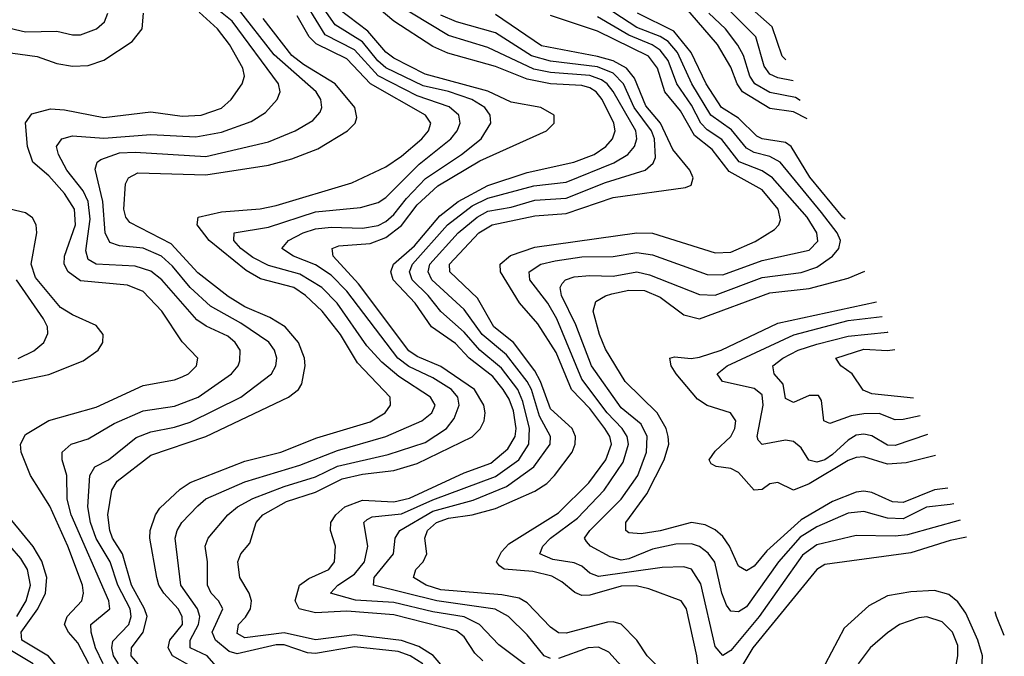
# Model space of a CAD drawing. Header units: inches. Extents: x 990535 to 1117859, y 769386 to 892122.
# Tile 1020 of 1056: x 1094295 to 1096808, y 847069 to 848694. Entities that reach past the tile are written whole.
import ezdxf

# ---------------------------------------------------------------- set-up
doc = ezdxf.new("R2010")
doc.units = ezdxf.units.IN
doc.header["$MEASUREMENT"] = 0
doc.layers.add('B0894', color=7, linetype='Continuous')

msp = doc.modelspace()

# ---------------------------------------------------------------- linework, layer by layer
at = {"layer": 'B0894', "color": 5}
for points, elevation in [([(1096250.3, 848591.5), (1096241.1, 848601), (1096215.5, 848675.5), (1096150, 848733.3), (1096113.1, 848793.1), (1096030.7, 848890.7), (1095988.8, 848930), (1095982.7, 848942.7), (1095979.6, 848950), (1095982.9, 848970), (1095999.1, 849010), (1096006.5, 849053.5), (1096006.8, 849110), (1095997.5, 849137.5), (1095987.3, 849150), (1095924.6, 849184.6), (1095894.1, 849210), (1095855.6, 849250), (1095844.6, 849275.4), (1095850, 849291), (1095930, 849300.8), (1095970, 849295.2), (1095986, 849290.6)], 3420), ([(1095477.5, 847057.5), (1095456.7, 847076.7), (1095430, 847118.4), (1095410, 847134), (1095250, 847174.4), (1095130, 847184.4), (1095050, 847179.5), (1095008.5, 847190), (1094997.9, 847210), (1095009.5, 847250.5), (1095033, 847267), (1095084.4, 847290), (1095098.6, 847310), (1095100.9, 847350), (1095088.9, 847390), (1095089, 847410), (1095101.9, 847430), (1095124.9, 847450), (1095170, 847467.4), (1095250, 847463.5), (1095290, 847472.5), (1095430, 847537.5), (1095497.8, 847562.2), (1095541.4, 847598.6), (1095560, 847630), (1095562.2, 847650), (1095555.3, 847695.3), (1095544.9, 847724.9), (1095529.4, 847750), (1095502.6, 847782.6), (1095442.7, 847830), (1095407.2, 847867.2), (1095346.3, 847910), (1095304.5, 847970), (1095248.4, 848030), (1095242.8, 848050), (1095249.5, 848070), (1095303.1, 848116.9), (1095367.2, 848192.8), (1095414.2, 848230), (1095490, 848270.2), (1095590, 848303.4), (1095709.8, 848330), (1095761.2, 848350), (1095791.5, 848370), (1095808.4, 848390), (1095815.1, 848410), (1095811.5, 848430), (1095782.2, 848490), (1095766.6, 848510), (1095750, 848520.1), (1095730, 848525.4), (1095650, 848530), (1095590, 848542.1), (1095510, 848574.5), (1095388.3, 848608.3), (1095350, 848625.6), (1095250, 848690.4), (1095131.7, 848790)], 3680), ([(1094507.9, 847050), (1094488.3, 847090), (1094477.6, 847130), (1094476.9, 847150), (1094525.6, 847190), (1094522.9, 847210), (1094426.2, 847430), (1094416.5, 847470), (1094415.4, 847530), (1094403.4, 847570), (1094403.9, 847590), (1094427, 847610), (1094470, 847624.2), (1094536.7, 847663.3), (1094610, 847695.6), (1094690, 847707.3), (1094750.9, 847730), (1094836.1, 847790), (1094852.4, 847810), (1094857.1, 847822.9), (1094857.6, 847850), (1094845.2, 847870), (1094826.2, 847886.2), (1094771.1, 847911.1), (1094747.4, 847927.4), (1094657.7, 848030), (1094630, 848051.9), (1094590, 848064.8), (1094490, 848069.7), (1094470, 848081.8), (1094463.6, 848103.6), (1094475.5, 848184.5), (1094470, 848230), (1094456.8, 848256.8), (1094415.4, 848310), (1094394.4, 848350), (1094389.4, 848370), (1094402.8, 848390), (1094430, 848397.6), (1094510, 848391.7), (1094630, 848400.3), (1094744.9, 848395.1), (1094810, 848406.5), (1094886.1, 848433.9), (1094922.9, 848457.1), (1094952.5, 848490), (1094959.9, 848510), (1094955.9, 848530), (1094837.6, 848690), (1094777.6, 848737.6)], 3860), ([(1095324.2, 847050), (1095292, 847070), (1095260.8, 847080.8), (1095150, 847092.6), (1095050, 847075.9), (1095030, 847077.6), (1094970, 847097.7), (1094950, 847097.8), (1094850, 847075.4), (1094830, 847081.4), (1094794.8, 847110), (1094786.1, 847130), (1094813.4, 847190), (1094802.5, 847210), (1094783.6, 847230), (1094774.2, 847250), (1094774.2, 847310), (1094768.3, 847350), (1094776.1, 847370), (1094826.4, 847430), (1094851.3, 847450), (1094890, 847471.3), (1094970, 847502.4), (1095050, 847527.2), (1095106.3, 847553.7), (1095235.9, 847584.1), (1095330, 847614.4), (1095384.8, 847650), (1095404.4, 847675.6), (1095417.1, 847710), (1095413.5, 847730), (1095397.5, 847750), (1095350, 847779.3), (1095288.8, 847808.8), (1095260.6, 847830), (1095130, 848000.8), (1095090, 848041.3), (1095050, 848068), (1094994.3, 848090), (1094964.6, 848110), (1094981.4, 848130), (1095018.8, 848150), (1095050, 848160.2), (1095090, 848164.5), (1095170, 848161.4), (1095210, 848168.7), (1095230, 848178.9), (1095250, 848196.1), (1095282.4, 848237.6), (1095331.3, 848288.7), (1095422.7, 848350), (1095473.3, 848390), (1095497.3, 848430), (1095495.6, 848450), (1095482.3, 848470), (1095448.9, 848490), (1095390, 848510.6), (1095325.3, 848525.3), (1095230, 848570.5), (1095208.9, 848588.9), (1095170, 848637.3), (1095100.2, 848680.2), (1095050, 848752.7)], 3740), ([(1095610, 847029.3), (1095518, 847098), (1095468.4, 847150), (1095430, 847169.6), (1095350, 847182.4), (1095250, 847206), (1095152.5, 847212.5), (1095088.1, 847230), (1095107.5, 847250), (1095150, 847278.8), (1095174.9, 847310), (1095183.5, 847350), (1095173.3, 847410), (1095181.9, 847418.1), (1095195.2, 847424.8), (1095270, 847432.1), (1095350, 847467.8), (1095510, 847527.9), (1095569.1, 847570), (1095594.3, 847610), (1095596.6, 847650), (1095579.5, 847719.5), (1095566.9, 847750), (1095524.5, 847804.5), (1095469.2, 847850), (1095430, 847896.4), (1095370, 847949.3), (1095337.5, 847990), (1095296.9, 848030), (1095289.7, 848050), (1095297.4, 848070), (1095387.1, 848170), (1095450, 848218.3), (1095490, 848238.4), (1095607.6, 848270), (1095690, 848279.4), (1095812, 848328), (1095847.4, 848350), (1095864.5, 848370), (1095870.7, 848390), (1095867.7, 848410), (1095810, 848510.8), (1095795, 848530), (1095780, 848540), (1095750, 848550.9), (1095650, 848558.7), (1095607.8, 848567.8), (1095490, 848622.8), (1095390, 848653.4), (1095250, 848737.6)], 3660), ([(1096679.5, 847457.9), (1096670, 847455.9), (1096610, 847449.7), (1096550, 847420.1), (1096510, 847421), (1096450, 847438.6), (1096410, 847434.3), (1096330, 847399.3), (1096286.9, 847373.1), (1096231.7, 847310), (1096150, 847195.1), (1096130, 847182.4), (1096110, 847183.9), (1096099.3, 847199.3), (1096087, 847230), (1096069.5, 847309.5), (1096052.2, 847332.2), (1096030, 847348.7), (1096010, 847356.2), (1095970, 847355.1), (1095910, 847342.3), (1095850, 847317.3), (1095830, 847314), (1095802.5, 847322.5), (1095752.3, 847350), (1095741.7, 847361.7), (1095736.9, 847370), (1095750.7, 847390), (1095830.2, 847470), (1095872.6, 847530), (1095895.2, 847590), (1095896.8, 847630), (1095881.7, 847661.7), (1095830, 847702.9), (1095754.5, 847810), (1095715, 847915), (1095677.8, 847990), (1095674.3, 848010), (1095679.9, 848020.1), (1095688.5, 848030), (1095710, 848037), (1095750, 848040.9), (1095810, 848039.2), (1095870, 848049.8), (1095902.4, 848042.4), (1096030, 847991.9), (1096070, 847990.3), (1096190, 848035.3), (1096290, 848048.4), (1096330, 848061.8), (1096369.8, 848090.2), (1096385.7, 848110), (1096389.7, 848130), (1096381.4, 848150), (1096341.8, 848201.8), (1096235.8, 848330), (1096210, 848344.2), (1096170, 848354.6), (1096150, 848365.6), (1096112.3, 848412.3), (1096059.5, 848450), (1096010.9, 848530), (1095973.9, 848610), (1095950, 848638.3), (1095930, 848651.1), (1095870, 848674.1), (1095770, 848739)], 3540), ([(1094471.4, 847050), (1094443.3, 847103.3), (1094420.1, 847130), (1094409.9, 847150), (1094416.5, 847170), (1094453.4, 847210), (1094458.1, 847230), (1094455.4, 847250), (1094417.8, 847350), (1094372.2, 847452.2), (1094323.2, 847530), (1094299, 847590), (1094297.4, 847610), (1094310, 847635.1), (1094369.5, 847670.5), (1094490, 847705), (1094610, 847760.1), (1094690, 847774.3), (1094710, 847781.9), (1094725.8, 847790), (1094746.2, 847810), (1094749.8, 847830), (1094710, 847871.3), (1094658.3, 847950), (1094610, 847999.8), (1094570, 848016.2), (1094450, 848027), (1094418.9, 848050), (1094409.1, 848070), (1094409.3, 848090), (1094437.3, 848170), (1094434.9, 848210), (1094410, 848250.2), (1094370, 848295.1), (1094329.1, 848330), (1094315.1, 848370), (1094309.9, 848430.1), (1094326.4, 848453.6), (1094373.7, 848466.3), (1094410, 848463.5), (1094510, 848443.9), (1094630, 848458.2), (1094710, 848447.7), (1094758.3, 848450), (1094810, 848468.3), (1094834.9, 848490), (1094863.2, 848530), (1094869.2, 848550), (1094864.4, 848570), (1094830.5, 848630), (1094799.9, 848670), (1094752.9, 848712.9)], 3880), ([(1094547.7, 847050), (1094534.7, 847070), (1094530, 847090), (1094532.9, 847107.1), (1094573.5, 847150), (1094579.6, 847170), (1094577.1, 847190), (1094545.9, 847250), (1094526.4, 847310), (1094490, 847369.5), (1094476.3, 847410), (1094468.9, 847450), (1094474.6, 847530), (1094487.3, 847552.7), (1094521.8, 847570), (1094592.4, 847627.6), (1094630, 847641.5), (1094690, 847653.3), (1094730, 847666.6), (1094859.6, 847730), (1094937.8, 847790), (1094949, 847810), (1094951.1, 847830), (1094945.7, 847850), (1094931, 847871), (1094859.2, 847919.2), (1094782.5, 847962.5), (1094729.9, 848010), (1094685, 848065), (1094657, 848090), (1094610, 848110.9), (1094550, 848116.9), (1094525.3, 848125.3), (1094513.7, 848150), (1094507.7, 848230), (1094487.7, 848312.3), (1094493, 848330), (1094502.7, 848337.3), (1094550, 848353.6), (1094590, 848355.3), (1094770, 848344.4), (1094930, 848382.1), (1094998.5, 848410), (1095043.8, 848436.2), (1095061.9, 848458.1), (1095066.2, 848470), (1095063.9, 848490), (1095051.5, 848510), (1094944.4, 848604.4), (1094850, 848724.6)], 3840), ([(1094809, 847030), (1094774, 847070), (1094729.9, 847090), (1094730, 847110), (1094751.5, 847150), (1094754.7, 847170), (1094748.7, 847190), (1094706.7, 847250), (1094692, 847370), (1094697, 847390), (1094709.4, 847410), (1094750, 847452.9), (1094770, 847470.7), (1094870, 847513.8), (1095010, 847556.8), (1095106.1, 847593.9), (1095230, 847629.8), (1095321.2, 847670), (1095347.4, 847690), (1095355.7, 847710), (1095343.8, 847730), (1095263.3, 847783.3), (1095219.8, 847819.8), (1095181.4, 847861.4), (1095105.7, 847970), (1095066.6, 848010), (1095010, 848044.6), (1094930, 848066.6), (1094890, 848087), (1094859.8, 848110), (1094841.9, 848130), (1094842.2, 848150), (1094930, 848164.3), (1095050, 848202.9), (1095165.3, 848214.7), (1095210, 848227.1), (1095230, 848240.2), (1095315.2, 848324.8), (1095395.4, 848390), (1095411.6, 848410), (1095419.8, 848430), (1095416.2, 848450), (1095391.7, 848471.7), (1095310, 848499.6), (1095210.1, 848550.1), (1095150, 848616.5), (1095075.1, 848655.1), (1095028.6, 848730)], 3760), ([(1095410, 847001.1), (1095350.6, 847070.6), (1095313.7, 847093.7), (1095270, 847109.1), (1095150, 847123.5), (1095050, 847111.1), (1094970, 847128.6), (1094870, 847116), (1094850, 847127.2), (1094853.8, 847150), (1094871.7, 847168.3), (1094884.3, 847190), (1094887.1, 847210), (1094880.8, 847230), (1094857.1, 847270), (1094852.3, 847310), (1094859.9, 847330), (1094882.5, 847357.5), (1094898.4, 847410), (1094915.5, 847430), (1094976.1, 847463.9), (1095050, 847487.8), (1095117.9, 847522.1), (1095170, 847533.9), (1095250, 847543.4), (1095310, 847560.7), (1095450, 847629.3), (1095470.3, 847649.7), (1095480.3, 847670), (1095483.3, 847690), (1095479.4, 847710), (1095455.8, 847750), (1095370, 847808.9), (1095310, 847834.3), (1095288.6, 847848.6), (1095159.6, 848019.6), (1095095.2, 848090), (1095093, 848110), (1095110, 848116.1), (1095190, 848122.8), (1095230, 848137.8), (1095270, 848168.5), (1095310, 848221.1), (1095362.1, 848270), (1095470, 848333.7), (1095639.9, 848410), (1095659.1, 848430), (1095659.6, 848450), (1095625.3, 848470), (1095550, 848483.1), (1095490, 848511.1), (1095330, 848554.8), (1095250, 848595.4), (1095230, 848610.9), (1095184.1, 848664.1), (1095110, 848720.6)], 3720), ([(1096305, 848440.3), (1096270, 848458.9), (1096210, 848467.1), (1096140.1, 848510), (1096126, 848530), (1096110, 848572.2), (1096076.6, 848630), (1095990.2, 848730.2)], 3480), ([(1096269.5, 848538), (1096230, 848545.6), (1096210, 848554.9), (1096195, 848575), (1096174.1, 848650), (1096102, 848722)], 3440), ([(1094170.1, 848710.1), (1094270, 848672), (1094310, 848662.9), (1094390, 848664.4), (1094430, 848655.2), (1094450, 848655.2), (1094491.4, 848670), (1094511.3, 848688.7), (1094520.4, 848710)], 3940), ([(1094190, 848620.6), (1094339.7, 848599.7), (1094390, 848582), (1094430, 848574.9), (1094470, 848577.2), (1094510, 848590.6), (1094582.3, 848637.7), (1094607.5, 848670), (1094611.6, 848710)], 3920), ([(1094597.4, 847050), (1094580.1, 847070), (1094580.9, 847090), (1094610.5, 847130), (1094620.5, 847170), (1094614.1, 847190), (1094580.9, 847250), (1094557.5, 847330), (1094532.3, 847370), (1094525.1, 847390), (1094520.5, 847430), (1094530, 847492.9), (1094544.2, 847515.8), (1094630, 847582), (1094770, 847630.1), (1094981.6, 847730), (1095007, 847750), (1095015.6, 847764.4), (1095024.2, 847810), (1095022.3, 847830), (1095007.2, 847870), (1094973, 847910), (1094933.8, 847933.8), (1094870, 847960.6), (1094827.1, 847987.1), (1094750, 848048), (1094681.8, 848121.8), (1094576.1, 848176.1), (1094565.9, 848190), (1094561.1, 848210), (1094565, 848274.9), (1094572.7, 848290), (1094597, 848303), (1094770, 848297.4), (1094930, 848322.7), (1094990, 848338.2), (1095056.1, 848363.9), (1095131.7, 848410), (1095151.5, 848430), (1095155.9, 848444.1), (1095150.3, 848470), (1095100.2, 848530), (1095019.2, 848579.2), (1094990, 848602.7), (1094916.4, 848696.4)], 3820), ([(1094730, 847044.9), (1094685.4, 847070), (1094673.9, 847090), (1094678.6, 847110), (1094710.4, 847150), (1094710.2, 847170), (1094700, 847190), (1094663.2, 847230), (1094650.7, 847250), (1094645.1, 847270), (1094627.7, 847370), (1094628.2, 847390), (1094641.7, 847430), (1094652.7, 847447.3), (1094704.8, 847495.2), (1094730, 847512.5), (1094870, 847566.9), (1094962, 847590), (1095053.2, 847626.8), (1095190, 847667.5), (1095227.9, 847690), (1095241.8, 847710), (1095240.8, 847730), (1095157.7, 847817.7), (1095113.9, 847890), (1095067.4, 847950), (1095024.4, 847990), (1094995.3, 848010), (1094910, 848032.1), (1094873.3, 848053.3), (1094778.4, 848130), (1094747.9, 848170), (1094750.4, 848189.6), (1094810, 848203), (1094908.8, 848211.2), (1094950, 848219.4), (1095142.8, 848277.2), (1095230, 848318.5), (1095270, 848345.7), (1095322, 848390), (1095338.7, 848410), (1095344.2, 848430), (1095330.9, 848450), (1095190.4, 848530.4), (1095130, 848594.1), (1095051.9, 848631.9), (1095033.9, 848650), (1095003.3, 848703.4)], 3780), ([(1095650, 847063.6), (1095633.6, 847070), (1095590, 847124), (1095542.8, 847170), (1095509.1, 847189.1), (1095359.5, 847210), (1095198.3, 847250), (1095199.6, 847270), (1095249.6, 847330), (1095253.1, 847370), (1095265.3, 847390), (1095350, 847439.3), (1095452.6, 847467.4), (1095537.5, 847502.5), (1095607.6, 847552.4), (1095649.1, 847610), (1095649.9, 847630), (1095621.9, 847681.9), (1095601.2, 847750), (1095590.6, 847770.6), (1095538, 847838), (1095475.8, 847890), (1095430, 847954.4), (1095346.8, 848030), (1095338, 848050), (1095341.7, 848070), (1095414.1, 848150), (1095462.9, 848190), (1095490, 848204.6), (1095550, 848215.4), (1095610, 848232.7), (1095690, 848238.2), (1095790, 848277.8), (1095891.7, 848310), (1095912.4, 848327.6), (1095917.8, 848342.2), (1095915, 848390), (1095907.5, 848410), (1095863.8, 848470), (1095836.3, 848530), (1095810, 848557.3), (1095770, 848573.1), (1095650, 848587.9), (1095601.6, 848601.6), (1095510, 848659.8), (1095410, 848688.3), (1095370, 848705.2)], 3640), ([(1095933.6, 847033.6), (1095897, 847070), (1095870, 847109.9), (1095830.6, 847150.6), (1095810, 847157.2), (1095795.6, 847155.6), (1095690, 847127.7), (1095670, 847128.9), (1095650, 847143.1), (1095590, 847205.4), (1095570, 847216.8), (1095525.4, 847225.4), (1095370, 847238.7), (1095332.5, 847250), (1095299.9, 847270), (1095306.1, 847290), (1095325.1, 847310), (1095334.2, 847330), (1095329.6, 847370), (1095335.8, 847390), (1095358.7, 847410), (1095390, 847421.4), (1095450, 847430.2), (1095510, 847445.8), (1095610.4, 847490), (1095640.3, 847510), (1095659.9, 847530), (1095705.2, 847590), (1095713.3, 847610), (1095713.6, 847630), (1095704.9, 847650), (1095650, 847700.4), (1095624.8, 847770), (1095610, 847797.7), (1095555.3, 847870), (1095505.1, 847910), (1095463.3, 847983.3), (1095393.4, 848050), (1095392.4, 848070), (1095467.2, 848150), (1095501.3, 848170), (1095610, 848192.9), (1095690, 848198.9), (1095810, 848240), (1095994.4, 848265.6), (1096008.6, 848271.4), (1096014, 848290), (1096005.3, 848310), (1095962.1, 848362.1), (1095930.7, 848430), (1095893.7, 848473.7), (1095864.2, 848544.2), (1095843.7, 848570), (1095810, 848588.4), (1095770, 848600), (1095627, 848627), (1095510, 848707.2)], 3620), ([(1096034.7, 846974.7), (1096023.4, 847070), (1095996.7, 847190), (1095983.5, 847210), (1095901.1, 847241.1), (1095868.4, 847248.4), (1095830, 847247.7), (1095750, 847224.5), (1095730, 847224.1), (1095712, 847232), (1095679, 847259), (1095653.3, 847273.4), (1095605.3, 847285.3), (1095531.4, 847291.4), (1095520.1, 847300.1), (1095512.5, 847310), (1095524.6, 847335.4), (1095544, 847356), (1095670, 847435.4), (1095748.1, 847511.9), (1095791.6, 847570), (1095806, 847610), (1095801.4, 847630), (1095788.9, 847650), (1095750, 847701.2), (1095703.2, 847750), (1095664.1, 847844.1), (1095617.4, 847917.4), (1095571.2, 847971.2), (1095522.1, 848050), (1095521.5, 848070), (1095547.8, 848092.2), (1095610, 848113.1), (1095870, 848149.8), (1095910, 848148.7), (1096070, 848098.5), (1096110, 848100.6), (1096172.4, 848127.6), (1096221.7, 848158.3), (1096232.4, 848170), (1096236.8, 848183.2), (1096231.1, 848210), (1096190, 848259.7), (1096105.9, 848305.9), (1096062.6, 848362.6), (1096017.9, 848397.9), (1095981.4, 848461.4), (1095942, 848510), (1095923.3, 848570), (1095900.3, 848600.3), (1095770, 848664.5), (1095650, 848704.6)], 3580), ([(1096695.5, 847416.1), (1096561.2, 847378.8), (1096530, 847375.4), (1096430, 847377.5), (1096330, 847353.7), (1096293, 847327), (1096182.6, 847170), (1096110, 847083.3), (1096090, 847070.9), (1096070, 847094), (1096033.7, 847253.7), (1096010, 847290.8), (1095990, 847297.5), (1095935.2, 847295.2), (1095772.3, 847272.3), (1095750, 847280.7), (1095730, 847298.5), (1095710, 847307.6), (1095655.6, 847315.6), (1095623, 847330), (1095630.3, 847350), (1095649.9, 847370), (1095718.9, 847421.1), (1095787.1, 847492.9), (1095835.7, 847564.3), (1095848.9, 847610), (1095846, 847630), (1095832.6, 847650), (1095795, 847690), (1095730, 847776), (1095666.3, 847930), (1095643, 847970), (1095597.6, 848030), (1095595.1, 848050), (1095625, 848070), (1095661.8, 848078.2), (1095730, 848088.3), (1095810, 848089.5), (1095870, 848099.6), (1095910, 848093.4), (1096050, 848043.7), (1096090, 848042.5), (1096190, 848079.4), (1096310, 848105.1), (1096331.9, 848128.1), (1096329.9, 848150), (1096305.1, 848190), (1096216.9, 848290), (1096190, 848307.7), (1096131.3, 848331.3), (1096087.6, 848387.6), (1096050, 848413), (1096033.3, 848430), (1096010, 848475.2), (1095972.2, 848530), (1095950.7, 848590), (1095930, 848616.1), (1095909.3, 848629.3), (1095850, 848654.1), (1095770, 848701.4)], 3560), ([(1096402.1, 848184.5), (1096395.8, 848190), (1096311.7, 848291.7), (1096264.5, 848370), (1096250, 848379.9), (1096190, 848389.8), (1096176.2, 848396.2), (1096130, 848442.5), (1096086.5, 848470), (1096047.1, 848530), (1096008.9, 848610), (1095964.4, 848664.4), (1095872, 848710)], 3520), ([(1096287.6, 848487.9), (1096275.4, 848495.4), (1096210, 848508.1), (1096171.5, 848530), (1096158.7, 848550), (1096142.5, 848602.5), (1096128.3, 848628.3), (1096096.4, 848670), (1096053.8, 848710)], 3460), ([(1094230, 847759.4), (1094370, 847788.3), (1094457.2, 847822.8), (1094495.9, 847850), (1094507.4, 847870), (1094507.9, 847890), (1094490, 847913), (1094430, 847940.4), (1094399.5, 847959.5), (1094335.7, 848035.7), (1094324.5, 848070), (1094338.6, 848150), (1094337.2, 848170), (1094327.9, 848187.9), (1094310, 848200.9), (1094270, 848210.3)], 3920), ([(1096664.2, 847498.1), (1096630, 847493.8), (1096550, 847461.6), (1096523, 847463), (1096470, 847487.3), (1096450, 847490.4), (1096430, 847487.6), (1096370, 847464.3), (1096290, 847416.9), (1096201.8, 847338.2), (1096170, 847298.6), (1096150, 847286.7), (1096130, 847299), (1096107, 847350), (1096090, 847374.3), (1096070, 847391.7), (1096044.8, 847404.8), (1096010, 847410.4), (1095930, 847388.9), (1095881.4, 847381.4), (1095850, 847383.9), (1095841.9, 847390), (1095842.2, 847410), (1095896.1, 847483.9), (1095940.2, 847570), (1095952, 847610), (1095950.7, 847630), (1095944.8, 847650), (1095922.2, 847690), (1095840.9, 847770), (1095790, 847852.5), (1095774.9, 847890), (1095758.9, 847950), (1095765.9, 847974.1), (1095790, 847989.3), (1095806.3, 847993.7), (1095850, 848003.7), (1095890, 848002.6), (1095930, 847985.1), (1095990, 847940.2), (1096030, 847930.4), (1096210, 847996.6), (1096310, 848007.7), (1096410, 848033.6), (1096452.4, 848052.2)], 3520), ([(1094290.9, 847829.1), (1094331.6, 847848.4), (1094356.5, 847870), (1094366.8, 847893.1), (1094365.8, 847910), (1094356.4, 847930), (1094287.3, 848030)], 3940), ([(1096632.3, 847581.3), (1096557.3, 847562.7), (1096510, 847559.5), (1096450, 847577.8), (1096430, 847575.9), (1096410, 847568.4), (1096310, 847509), (1096270, 847493), (1096230, 847512.7), (1096210, 847509.3), (1096190, 847494.7), (1096170, 847492.6), (1096130, 847537.8), (1096110, 847547.9), (1096072.9, 847552.9), (1096060.4, 847560.4), (1096054.6, 847570), (1096070, 847592.2), (1096109.9, 847630), (1096120.4, 847650), (1096122.8, 847670), (1096109.7, 847690), (1096050, 847708.7), (1096025.1, 847725.1), (1095970.7, 847790), (1095958.3, 847810), (1095954.3, 847830), (1095966.4, 847833.6), (1096008.9, 847828.9), (1096030, 847832), (1096085.6, 847850), (1096230, 847919.1), (1096482.4, 847973.2)], 3480), ([(1096611.8, 847634.9), (1096530, 847606.8), (1096510, 847608), (1096470, 847631.7), (1096450, 847636.2), (1096430, 847633), (1096410, 847620.5), (1096370, 847583.5), (1096350, 847570), (1096330, 847564.5), (1096309.7, 847569.7), (1096290, 847601.2), (1096270, 847617.3), (1096250, 847620.7), (1096190, 847609.4), (1096180.4, 847620.4), (1096177.2, 847630), (1096192.8, 847710), (1096190, 847736.2), (1096170, 847752.3), (1096088.9, 847770), (1096075.7, 847790), (1096101.2, 847810), (1096270.8, 847889.2), (1096410, 847926.3), (1096496.7, 847936)], 3460), ([(1096593.6, 847682.5), (1096550, 847673.4), (1096530, 847672.5), (1096488.9, 847688.9), (1096450, 847687.9), (1096417.5, 847682.5), (1096363.1, 847663.1), (1096347.5, 847670), (1096341.9, 847721.9), (1096334.1, 847734.1), (1096310, 847734.2), (1096270, 847716.4), (1096250, 847726.6), (1096243.5, 847763.5), (1096220.6, 847790), (1096217.2, 847810), (1096243.2, 847830), (1096282.1, 847850), (1096330, 847865.2), (1096410, 847885.9), (1096510, 847896.2), (1096511.6, 847896.9)], 3440), ([(1096576.4, 847727.6), (1096470, 847738.8), (1096448.2, 847748.2), (1096419.6, 847790), (1096390.7, 847810), (1096378.5, 847830), (1096450, 847852.6), (1096510, 847849.3), (1096528.7, 847852.2)], 3420), ([(1094418.1, 847010), (1094368.9, 847068.9), (1094300.3, 847110), (1094299.4, 847130), (1094341.6, 847190), (1094361.2, 847230), (1094364.6, 847270), (1094351.5, 847311.5), (1094329.2, 847349.2), (1094275.2, 847415.2)], 3920), ([(1096711.9, 847373.3), (1096670, 847364.8), (1096570, 847332.7), (1096350, 847303.3), (1096329.3, 847290), (1096166, 847090), (1096100.2, 846979.8)], 3580), ([(1094287.7, 847170), (1094311.6, 847210), (1094322.8, 847250), (1094315.4, 847290), (1094298.3, 847318.3), (1094270, 847350.6)], 3940), ([(1096744.5, 846930), (1096752.4, 847070), (1096740.8, 847110), (1096710, 847178.7), (1096690, 847208.2), (1096666.4, 847226.5), (1096630, 847237.1), (1096570, 847233.7), (1096510, 847223), (1096462.6, 847197.4), (1096399.6, 847140.4), (1096350.9, 847049.1)], 3620), ([(1096808.2, 847121.6), (1096788.3, 847170), (1096785.1, 847182.1)], 3580), ([(1096678.5, 847010), (1096689.9, 847070), (1096690, 847096.2), (1096676.4, 847130), (1096650, 847156.4), (1096610.1, 847169.9), (1096590, 847167.4), (1096540.3, 847150), (1096510, 847129), (1096465.7, 847090), (1096435.3, 847050)], 3640), ([(1094329.6, 847050), (1094261.7, 847090)], 3940), ([(1095846.4, 847026.4), (1095799.1, 847079.1), (1095772.3, 847092.3), (1095745.8, 847090), (1095670, 847063.3)], 3640)]:
    msp.add_lwpolyline(points, dxfattribs=dict(at, elevation=elevation))

doc.saveas('drawing.dxf')
